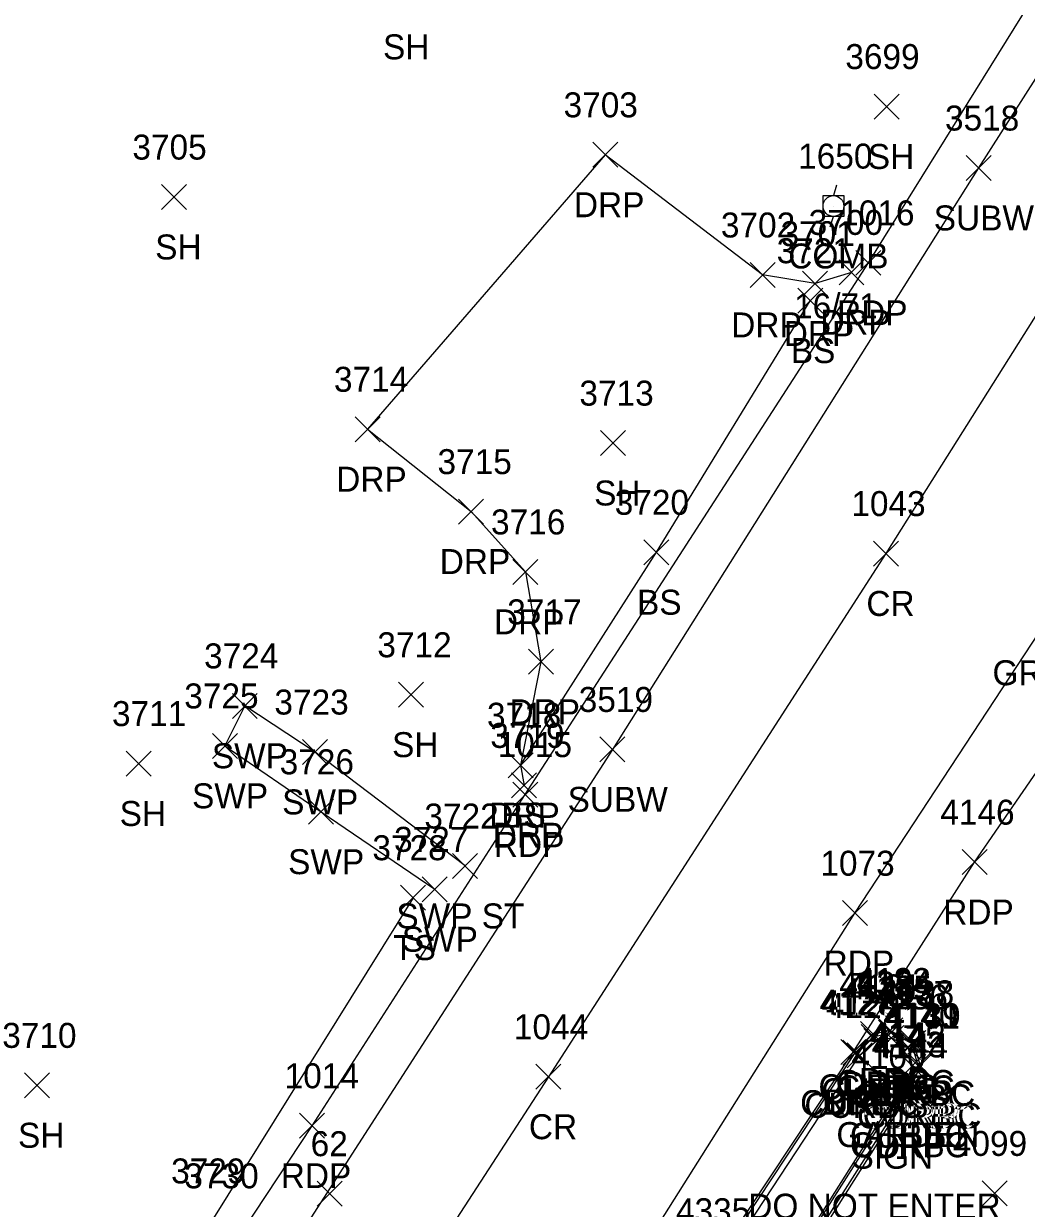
# Model space of a CAD drawing. Extents: x 1634209 to 1639641, y 608564 to 612258.
# Drawn here: x 1639153.3 to 1639233.6, y 611365.7 to 611460.6 of the extents above; entities that cross this region are included whole.
import ezdxf

# ---------------------------------------------------------------- set-up
doc = ezdxf.new("R2010")
doc.units = 0
for name, color, linetype in [('C_I', 7, 'Continuous'), ('C_TIC', 7, 'Continuous'), ('L_A', 7, 'Continuous'), ('L_I', 7, 'Continuous'), ('L_TIC', 7, 'Continuous'), ('LAPB', 7, 'Continuous'), ('LELB', 7, 'Continuous'), ('M_C', 7, 'Continuous'), ('P_A', 7, 'Continuous'), ('P_I', 7, 'Continuous'), ('P_TIC', 7, 'Continuous'), ('PET', 7, 'Continuous'), ('PRC', 7, 'Continuous'), ('R_A', 7, 'Continuous'), ('R_I', 7, 'Continuous'), ('R_TIC', 7, 'Continuous'), ('RC', 7, 'Continuous'), ('RDP', 7, 'Continuous'), ('RSW', 7, 'Continuous'), ('S_A', 7, 'Continuous'), ('S_C', 7, 'Continuous'), ('S_I', 7, 'Continuous'), ('SSGN', 7, 'Continuous'), ('U_A', 7, 'Continuous'), ('U_C', 7, 'Continuous'), ('U_I', 7, 'Continuous'), ('U_TIC', 7, 'Continuous'), ('UP', 7, 'Continuous'), ('UW', 7, 'Continuous')]:
    doc.layers.add(name, color=color, linetype=linetype)

msp = doc.modelspace()

# ---------------------------------------------------------------- linework, layer by layer
at = {"layer": 'C_TIC'}
for points in [[(1639176.814, 611365.913), (1639178.814, 611367.913)], [(1639178.814, 611365.913), (1639176.814, 611367.913)]]:
    msp.add_lwpolyline(points, dxfattribs=at)
at = {"layer": 'L_TIC'}
for points in [[(1639221.423, 611452.987), (1639223.423, 611454.987)], [(1639223.423, 611452.987), (1639221.423, 611454.987)], [(1639164.366, 611445.738), (1639166.366, 611447.738)], [(1639166.366, 611445.738), (1639164.366, 611447.738)], [(1639215.303, 611437.436), (1639217.303, 611439.436)], [(1639217.303, 611437.436), (1639215.303, 611439.436)], [(1639199.51, 611426.031), (1639201.51, 611428.031)], [(1639201.51, 611426.031), (1639199.51, 611428.031)], [(1639202.989, 611417.285), (1639204.989, 611419.285)], [(1639204.989, 611417.285), (1639202.989, 611419.285)], [(1639183.334, 611405.876), (1639185.334, 611407.876)], [(1639185.334, 611405.876), (1639183.334, 611407.876)], [(1639161.521, 611400.362), (1639163.521, 611402.362)], [(1639163.521, 611400.362), (1639161.521, 611402.362)], [(1639192.112, 611400.231), (1639194.112, 611402.231)], [(1639194.112, 611400.231), (1639192.112, 611402.231)], [(1639183.503, 611389.619), (1639185.503, 611391.619)], [(1639185.503, 611389.619), (1639183.503, 611391.619)], [(1639153.386, 611374.589), (1639155.386, 611376.589)], [(1639155.386, 611374.589), (1639153.386, 611376.589)], [(1639222.723, 611374.643), (1639224.723, 611376.643)], [(1639224.723, 611374.643), (1639222.723, 611376.643)], [(1639230.062, 611365.936), (1639232.062, 611367.936)], [(1639232.062, 611365.936), (1639230.062, 611367.936)]]:
    msp.add_lwpolyline(points, dxfattribs=at)
at = {"layer": 'LAPB'}
msp.add_lwpolyline([(1639223.723, 611375.643), (1639207.801, 611350.5), (1639186.155, 611316.656), (1639169.988, 611291.331), (1639168.063, 611284.084), (1639167.91, 611278.793), (1639169.16, 611272.05), (1639187.9, 611242.785)], dxfattribs=at)
at = {"layer": 'LELB'}
for points in [[(1639184.503, 611390.619), (1639168.396, 611364.731), (1639149.102, 611336.39), (1639141.987, 611332.947), (1639134.337, 611331.831), (1639128.539, 611335.115), (1639121.606, 611339.721), (1639110.956, 611351.76), (1639096.783, 611371.214), (1639095.543, 611383.485), (1639101.795, 611394.135), (1639116.538, 611418.412), (1639131.914, 611444.982), (1639113.356, 611469.052), (1639093.117, 611490.674), (1639071.049, 611509.188), (1639055.504, 611526.419)], [(1639193.112, 611401.231), (1639203.989, 611418.285), (1639216.303, 611438.436)]]:
    msp.add_lwpolyline(points, dxfattribs=at)
at = {"layer": 'P_TIC'}
for points in [[(1639219.957, 611440.468), (1639221.957, 611442.468)], [(1639221.957, 611440.468), (1639219.957, 611442.468)], [(1639221.36, 611417.184), (1639223.36, 611419.184)], [(1639223.36, 611417.184), (1639221.36, 611419.184)], [(1639192.482, 611397.877), (1639194.482, 611399.877)], [(1639194.482, 611397.877), (1639192.482, 611399.877)], [(1639228.459, 611392.468), (1639230.459, 611394.468)], [(1639230.459, 611392.468), (1639228.459, 611394.468)], [(1639218.882, 611388.38), (1639220.882, 611390.38)], [(1639220.882, 611388.38), (1639218.882, 611390.38)], [(1639218.74, 611377.248), (1639220.74, 611379.248)], [(1639220.74, 611377.248), (1639218.74, 611379.248)], [(1639194.342, 611375.275), (1639196.342, 611377.275)], [(1639196.342, 611375.275), (1639194.342, 611377.275)], [(1639175.419, 611371.354), (1639177.419, 611373.354)], [(1639177.419, 611371.354), (1639175.419, 611373.354)]]:
    msp.add_lwpolyline(points, dxfattribs=at)
at = {"layer": 'PET'}
for points in [[(1639227.993, 611172.983), (1639228.322, 611174.392), (1639214.901, 611192.139), (1639202.86, 611208.109), (1639190.658, 611226.999), (1639183.077, 611239.215), (1639162.79, 611271.004), (1639160.915, 611274.858), (1639160.063, 611279.394), (1639160.107, 611285.354), (1639161.856, 611291.074), (1639181.022, 611319.858), (1639203.193, 611353.293), (1639219.74, 611378.248), (1639229.459, 611393.468), (1639239.186, 611407.624), (1639252.485, 611428.758), (1639267.876, 611454.496), (1639285.596, 611485.313)], [(1638854.828, 610853.218), (1638885.372, 610909), (1638902.819, 610937.282), (1638929.331, 610982.561), (1638950.918, 611019.419), (1638971.285, 611051.917), (1639000.041, 611096.961), (1639023.569, 611133.699), (1639039.122, 611159.191), (1639064.624, 611197.785), (1639080.513, 611223.302), (1639114.226, 611277.337), (1639131.174, 611302.276), (1639149.638, 611331.789), (1639176.419, 611372.354), (1639193.482, 611398.877), (1639220.957, 611441.468), (1639247.215, 611483.75)], [(1638878.405, 610839.817), (1638902.262, 610883.101), (1638925.756, 610925.063), (1638957.254, 610978.118), (1638978.727, 611014.117), (1639004.294, 611055.324), (1639040.966, 611112.282), (1639073.406, 611162.89), (1639072.716, 611163.464), (1639102.566, 611207.561), (1639124.272, 611240.99), (1639140.685, 611264.292), (1639156.198, 611287.398), (1639175.63, 611318.102), (1639189.772, 611341.609), (1639219.882, 611389.38), (1639245.262, 611428.037), (1639265.275, 611462.646)]]:
    msp.add_lwpolyline(points, dxfattribs=at)
at = {"layer": 'PRC'}
msp.add_lwpolyline([(1639250.459, 611462.838), (1639222.36, 611418.184), (1639195.342, 611376.275), (1639169.71, 611336.75), (1639147.167, 611302.779), (1639120.589, 611261.162), (1639092.552, 611217.828), (1639063.709, 611172.415), (1639032.458, 611123.696), (1639004.791, 611080.304), (1638977.88, 611037.269), (1638950.436, 610992.128), (1638925.956, 610950.29), (1638900.285, 610905.363), (1638879.746, 610869.196), (1638867.145, 610846.082)], dxfattribs=at)
at = {"layer": 'R_TIC'}
for points in [[(1639198.891, 611449.122), (1639200.891, 611451.122)], [(1639200.891, 611449.122), (1639198.891, 611451.122)], [(1639211.483, 611439.497), (1639213.483, 611441.497)], [(1639213.483, 611439.497), (1639211.483, 611441.497)], [(1639218.602, 611439.705), (1639220.602, 611441.705)], [(1639220.602, 611439.705), (1639218.602, 611441.705)], [(1639215.691, 611438.803), (1639217.691, 611440.803)], [(1639217.691, 611438.803), (1639215.691, 611440.803)], [(1639179.857, 611427.138), (1639181.857, 611429.138)], [(1639181.857, 611427.138), (1639179.857, 611429.138)], [(1639188.148, 611420.543), (1639190.148, 611422.543)], [(1639190.148, 611420.543), (1639188.148, 611422.543)], [(1639192.49, 611415.714), (1639194.49, 611417.714)], [(1639194.49, 611415.714), (1639192.49, 611417.714)], [(1639193.731, 611408.512), (1639195.731, 611410.512)], [(1639195.731, 611408.512), (1639193.731, 611410.512)], [(1639170.03, 611404.984), (1639172.03, 611406.984)], [(1639172.03, 611404.984), (1639170.03, 611406.984)], [(1639168.442, 611401.777), (1639170.442, 611403.777)], [(1639170.442, 611401.777), (1639168.442, 611403.777)], [(1639175.658, 611401.287), (1639177.658, 611403.287)], [(1639177.658, 611401.287), (1639175.658, 611403.287)], [(1639192.112, 611400.231), (1639194.112, 611402.231)], [(1639194.112, 611400.231), (1639192.112, 611402.231)], [(1639192.386, 611398.616), (1639194.386, 611400.616)], [(1639194.386, 611398.616), (1639192.386, 611400.616)], [(1639176.134, 611396.502), (1639178.134, 611398.502)], [(1639178.134, 611396.502), (1639176.134, 611398.502)], [(1639187.666, 611392.157), (1639189.666, 611394.157)], [(1639189.666, 611392.157), (1639187.666, 611394.157)], [(1639185.239, 611390.291), (1639187.239, 611392.291)], [(1639187.239, 611390.291), (1639185.239, 611392.291)], [(1639220.322, 611378.703), (1639222.322, 611380.703)], [(1639222.322, 611378.703), (1639220.322, 611380.703)], [(1639221.708, 611378.983), (1639223.708, 611380.983)], [(1639223.708, 611378.983), (1639221.708, 611380.983)], [(1639221.753, 611378.818), (1639223.753, 611380.818)], [(1639223.753, 611378.818), (1639221.753, 611380.818)], [(1639220.372, 611378.469), (1639222.372, 611380.469)], [(1639222.372, 611378.469), (1639220.372, 611380.469)], [(1639220.599, 611378.154), (1639222.599, 611380.154)], [(1639222.599, 611378.154), (1639220.599, 611380.154)], [(1639221.78, 611378.381), (1639223.78, 611380.381)], [(1639223.78, 611378.381), (1639221.78, 611380.381)], [(1639223.116, 611377.665), (1639225.116, 611379.665)], [(1639225.116, 611377.665), (1639223.116, 611379.665)], [(1639223.411, 611377.954), (1639225.411, 611379.954)], [(1639225.411, 611377.954), (1639223.411, 611379.954)], [(1639223.565, 611377.994), (1639225.565, 611379.994)], [(1639225.565, 611377.994), (1639223.565, 611379.994)], [(1639218.74, 611377.248), (1639220.74, 611379.248)], [(1639220.74, 611377.248), (1639218.74, 611379.248)], [(1639218.908, 611377.198), (1639220.908, 611379.198)], [(1639220.908, 611377.198), (1639218.908, 611379.198)], [(1639219.249, 611376.983), (1639221.249, 611378.983)], [(1639221.249, 611376.983), (1639219.249, 611378.983)], [(1639223.459, 611376.137), (1639225.459, 611378.137)], [(1639225.459, 611376.137), (1639223.459, 611378.137)], [(1639223.92, 611376.173), (1639225.92, 611378.173)], [(1639225.92, 611376.173), (1639223.92, 611378.173)], [(1639224.1, 611376.164), (1639226.1, 611378.164)], [(1639226.1, 611376.164), (1639224.1, 611378.164)], [(1639222.897, 611374.6), (1639224.897, 611376.6)], [(1639224.897, 611374.6), (1639222.897, 611376.6)], [(1639222.9, 611373.826), (1639224.9, 611375.826)], [(1639224.9, 611373.826), (1639222.9, 611375.826)], [(1639223.08, 611373.742), (1639225.08, 611375.742)], [(1639225.08, 611373.742), (1639223.08, 611375.742)]]:
    msp.add_lwpolyline(points, dxfattribs=at)
at = {"layer": 'RC'}
for points in [[(1639203.316, 611353.132), (1639219.908, 611378.198), (1639221.372, 611379.469), (1639222.753, 611379.818), (1639224.411, 611378.954), (1639224.92, 611377.173), (1639223.9, 611374.826), (1639208.237, 611350.176)], [(1639203.763, 611352.876), (1639220.249, 611377.983), (1639221.599, 611379.154), (1639222.78, 611379.381), (1639224.116, 611378.665), (1639224.459, 611377.137), (1639223.897, 611375.6), (1639207.865, 611350.41)]]:
    msp.add_lwpolyline(points, dxfattribs=at)
at = {"layer": 'RDP'}
for points in [[(1639219.602, 611440.705), (1639216.691, 611439.803), (1639212.483, 611440.497), (1639199.891, 611450.122), (1639180.857, 611428.138), (1639189.148, 611421.543), (1639193.49, 611416.714), (1639194.731, 611409.512), (1639193.112, 611401.231), (1639193.386, 611399.616)], [(1639219.74, 611378.248), (1639221.322, 611379.703), (1639222.708, 611379.983), (1639224.565, 611378.994), (1639225.1, 611377.164), (1639224.08, 611374.742), (1639208.426, 611350.029), (1639186.887, 611316.303), (1639170.697, 611290.997), (1639168.847, 611283.924), (1639168.665, 611278.868), (1639169.841, 611272.625), (1639188.639, 611243.075), (1639189.112, 611241.006), (1639188.019, 611239.086), (1639186.506, 611238.287), (1639184.565, 611238.096)]]:
    msp.add_lwpolyline(points, dxfattribs=at)
at = {"layer": 'RSW'}
msp.add_lwpolyline([(1639188.666, 611393.157), (1639176.658, 611402.287), (1639171.03, 611405.984), (1639169.442, 611402.777), (1639177.134, 611397.502), (1639186.239, 611391.291)], dxfattribs=at)
at = {"layer": 'SSGN'}
for p, q in [((1639220.821, 611374.763), (1639224.155, 611374.763)), ((1639222.468, 611373.93), (1639222.468, 611373.93))]:
    msp.add_line(p, q, dxfattribs=at)
msp.add_circle((1639222.468, 611373.93), 0.833, dxfattribs=at)
at = {"layer": 'U_TIC'}
for points in [[(1639228.779, 611448.064), (1639230.779, 611450.064)], [(1639230.779, 611448.064), (1639228.779, 611450.064)], [(1639199.465, 611401.496), (1639201.465, 611403.496)], [(1639201.465, 611401.496), (1639199.465, 611403.496)]]:
    msp.add_lwpolyline(points, dxfattribs=at)
at = {"layer": 'UP'}
for p, q in [((1639218.406, 611447.683), (1639218.156, 611446.85)), ((1639217.323, 611445.183), (1639217.323, 611446.85)), ((1639217.323, 611446.85), (1639218.99, 611446.85)), ((1639218.156, 611446.016), (1639218.156, 611446.016)), ((1639218.99, 611446.85), (1639218.99, 611445.183)), ((1639218.99, 611445.183), (1639217.323, 611445.183)), ((1639217.906, 611444.35), (1639218.156, 611445.183))]:
    msp.add_line(p, q, dxfattribs=at)
msp.add_circle((1639218.156, 611446.016), 0.833, dxfattribs=at)
at = {"layer": 'UW'}
msp.add_lwpolyline([(1639594.993, 612226.511), (1639569.635, 612190.351), (1639550.673, 612164.484), (1639527.136, 612128.904), (1639506.917, 612097.499), (1639485.03, 612062.242), (1639463.287, 612024.052), (1639448.175, 611991.923), (1639428.215, 611945.589), (1639409.395, 611896.275), (1639395.469, 611852.571), (1639388.142, 611826.675), (1639366.361, 611747.211), (1639350.917, 611692.016), (1639316.378, 611597.421), (1639292.152, 611550.993), (1639279.153, 611528.719), (1639253.953, 611487.007), (1639229.779, 611449.064), (1639200.465, 611402.496), (1639172.269, 611358.67), (1639148.819, 611320.983)], dxfattribs=at)

# ---------------------------------------------------------------- texts
at = {"layer": 'C_I'}
for s, p in [('62', (1639176.302, 611369.913)), ('4335', (1639205.546, 611364.543))]:
    msp.add_text(s, height=2, dxfattribs=at).set_placement(p)
at = {"layer": 'L_A'}
for s, p in [('SH', (1639182.095, 611457.768)), ('SH', (1639220.911, 611448.987)), ('SH', (1639163.854, 611441.738)), ('BS', (1639214.744, 611433.436)), ('SH', (1639198.998, 611422.031)), ('BS', (1639202.43, 611413.285)), ('SH', (1639182.822, 611401.876)), ('SH', (1639161.009, 611396.362)), ('BS', (1639191.553, 611396.231)), ('TS', (1639182.912, 611385.619)), ('SH', (1639152.874, 611370.589)), ('GARDEN', (1639218.393, 611370.643))]:
    msp.add_text(s, height=2, dxfattribs=at).set_placement(p)
at = {"layer": 'L_I'}
for s, p in [('3699', (1639219.108, 611456.987)), ('3705', (1639162.027, 611449.738)), ('3721', (1639213.61, 611441.436)), ('3713', (1639197.817, 611430.031)), ('3720', (1639200.643, 611421.285)), ('3712', (1639181.641, 611409.876)), ('3711', (1639160.395, 611404.362)), ('3718', (1639190.419, 611404.231)), ('3728', (1639181.243, 611393.619)), ('3710', (1639151.607, 611378.589)), ('4145', (1639221.031, 611378.643)), ('4099', (1639227.716, 611369.936)), ('3729', (1639165.129, 611367.731)), ('3730', (1639166.189, 611367.339))]:
    msp.add_text(s, height=2, dxfattribs=at).set_placement(p)
at = {"layer": 'M_C'}
msp.add_text('GRANITE POST W/DRILL HOLE', height=2, dxfattribs=at).set_placement((1639230.889, 611407.634))
at = {"layer": 'P_A'}
for s, p in [('RDP', (1639218.445, 611436.468)), ('CR', (1639220.793, 611413.184)), ('RDP', (1639190.97, 611393.877)), ('RDP', (1639226.947, 611388.468)), ('RDP', (1639217.37, 611384.38)), ('RDP', (1639217.228, 611373.248)), ('CR', (1639193.775, 611371.275)), ('RDP', (1639173.907, 611367.354))]:
    msp.add_text(s, height=2, dxfattribs=at).set_placement(p)
at = {"layer": 'P_I'}
for s, p in [('1016', (1639218.698, 611444.468)), ('1043', (1639219.589, 611421.184)), ('1015', (1639191.277, 611401.877)), ('4146', (1639226.711, 611396.468)), ('1073', (1639217.111, 611392.38)), ('4127', (1639217.047, 611381.248)), ('1044', (1639192.571, 611379.275)), ('1014', (1639174.215, 611375.354))]:
    msp.add_text(s, height=2, dxfattribs=at).set_placement(p)
at = {"layer": 'R_A'}
for s, p in [('DRP', (1639197.379, 611445.122)), ('DRP', (1639209.971, 611435.497)), ('DRP', (1639217.09, 611435.705)), ('DRP', (1639214.179, 611434.803)), ('DRP', (1639178.346, 611423.138)), ('DRP', (1639186.636, 611416.543)), ('DRP', (1639190.978, 611411.714)), ('DRP', (1639192.219, 611404.512)), ('SWP', (1639168.392, 611400.984)), ('SWP', (1639166.804, 611397.777)), ('SWP', (1639174.02, 611397.287)), ('DRP', (1639190.6, 611396.231)), ('DRP', (1639190.874, 611394.616)), ('SWP', (1639174.497, 611392.502)), ('SWP ST', (1639183.162, 611388.157)), ('SWP', (1639183.601, 611386.291)), ('CURBC', (1639218.335, 611374.818)), ('DRP', (1639220.197, 611374.983)), ('CURBC', (1639216.955, 611374.469)), ('CURBC', (1639217.182, 611374.154)), ('CURBC', (1639218.362, 611374.381)), ('DRP', (1639218.81, 611374.703)), ('CURBC', (1639219.993, 611373.954)), ('DRP', (1639222.053, 611373.994)), ('CURBC', (1639215.49, 611373.198)), ('CURBC', (1639215.831, 611372.983)), ('DRP', (1639217.228, 611373.248)), ('CURBC', (1639219.699, 611373.665)), ('CURBC', (1639220.042, 611372.137)), ('CURBC', (1639220.502, 611372.173)), ('DRP', (1639222.589, 611372.164)), ('CURBC', (1639219.48, 611370.6)), ('CURBC', (1639219.483, 611369.826)), ('DRP', (1639221.568, 611369.742))]:
    msp.add_text(s, height=2, dxfattribs=at).set_placement(p)
at = {"layer": 'R_I'}
for s, p in [('3703', (1639196.552, 611453.122)), ('3702', (1639209.145, 611443.497)), ('3700', (1639216.177, 611443.705)), ('3701', (1639213.919, 611442.803)), ('3714', (1639178.165, 611431.138)), ('3715', (1639186.455, 611424.543)), ('3716', (1639190.742, 611419.714)), ('3717', (1639192.038, 611412.512)), ('3724', (1639167.77, 611408.984)), ('3725', (1639166.182, 611405.777)), ('3723', (1639173.398, 611405.287)), ('3718', (1639190.419, 611404.231)), ('3719', (1639190.685, 611402.616)), ('3726', (1639173.819, 611400.502)), ('3722', (1639185.406, 611396.157)), ('3727', (1639182.979, 611394.291)), ('4132', (1639218.629, 611382.703)), ('4131', (1639219.246, 611382.469)), ('4133', (1639220.016, 611382.983)), ('4134', (1639220.06, 611382.818)), ('4135', (1639220.087, 611382.381)), ('4130', (1639218.82, 611382.154)), ('4136', (1639221.368, 611381.665)), ('4137', (1639221.718, 611381.954)), ('4138', (1639221.872, 611381.994)), ('4127', (1639217.047, 611381.248)), ('4128', (1639217.215, 611381.198)), ('4129', (1639217.548, 611380.983)), ('4140', (1639222.14, 611380.173)), ('4141', (1639222.334, 611380.137)), ('4139', (1639222.4, 611380.164)), ('4142', (1639221.205, 611378.6)), ('4143', (1639221.207, 611377.826)), ('4144', (1639221.387, 611377.742))]:
    msp.add_text(s, height=2, dxfattribs=at).set_placement(p)
at = {"layer": 'S_A'}
msp.add_text('SIGN', height=2, dxfattribs=at).set_placement((1639219.606, 611368.909))
at = {"layer": 'S_C'}
msp.add_text('DO NOT ENTER', height=2, dxfattribs=at).set_placement((1639211.338, 611364.909))
at = {"layer": 'S_I'}
msp.add_text('4100', height=2, dxfattribs=at).set_placement((1639219.59, 611376.909))
at = {"layer": 'U_A'}
for s, p in [('SUBW', (1639226.188, 611444.064)), ('COMB', (1639214.542, 611441.016)), ('SUBW', (1639196.874, 611397.496))]:
    msp.add_text(s, height=2, dxfattribs=at).set_placement(p)
at = {"layer": 'U_C'}
msp.add_text('16/71', height=2, dxfattribs=at).set_placement((1639215.007, 611437.016))
at = {"layer": 'U_I'}
for s, p in [('3518', (1639227.086, 611452.064)), ('1650', (1639215.33, 611449.016)), ('3519', (1639197.764, 611405.496))]:
    msp.add_text(s, height=2, dxfattribs=at).set_placement(p)

doc.saveas('drawing.dxf')
